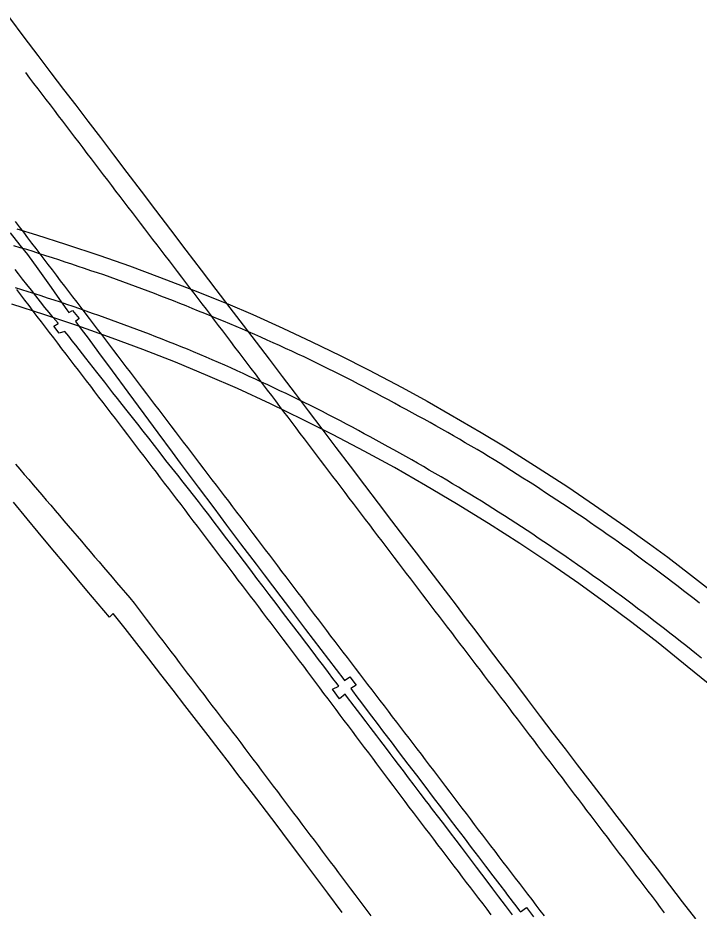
# Model space of a CAD drawing. Extents: x 1948091 to 1975253, y 787267 to 823306.
# Drawn here: x 1969941.7 to 1970193.4, y 797379.7 to 797709.8 of the extents above; entities that cross this region are included whole.
import ezdxf

# ---------------------------------------------------------------- set-up
doc = ezdxf.new("R2010")
doc.units = 0
for name, color, linetype in [('RD_EX_Bridge', 7, 'Continuous'), ('RD_EX_Pavement_Markings', 7, 'Continuous'), ('RD_EX_Road', 7, 'Continuous')]:
    doc.layers.add(name, color=color, linetype=linetype)

msp = doc.modelspace()

# ---------------------------------------------------------------- linework, layer by layer
at = {"layer": 'RD_EX_Bridge'}
for points in [[(1969941.26, 797631.88), (1969948.56, 797629.63), (1969959.28, 797626.23), (1969971.99, 797622.02), (1969982.94, 797618.19), (1969994.06, 797614.05), (1970006.58, 797609.2), (1970019.19, 797604.12), (1970028.43, 797600.18), (1970039.63, 797595.15), (1970050.26, 797590.15), (1970060.76, 797585), (1970071.25, 797579.7), (1970083.66, 797573.22), (1970092.85, 797568.15), (1970101.44, 797563.28), (1970112.85, 797556.63), (1970121.74, 797551.25), (1970133.9, 797543.6), (1970144.84, 797536.5), (1970154.78, 797529.81), (1970165.95, 797522.05), (1970175.09, 797515.5), (1970181.76, 797510.5), (1970190.53, 797503.81), (1970198.31, 797497.69)], [(1970199.29, 797461.73), (1970189.01, 797470.17), (1970178.24, 797478.9), (1970168.49, 797486.44), (1970158.92, 797493.5), (1970148.89, 797500.8), (1970138.59, 797507.95), (1970127.16, 797515.57), (1970115.54, 797523.02), (1970103.77, 797530.26), (1970092.32, 797537.02), (1970080.81, 797543.61), (1970069.59, 797549.76), (1970058.21, 797555.75), (1970047.14, 797561.3), (1970035.04, 797567.2), (1970022.76, 797572.85), (1970011.83, 797577.57), (1969999.86, 797582.56), (1969987.8, 797587.33), (1969976.57, 797591.45), (1969963.88, 797595.96), (1969951.62, 797600.08), (1969939.44, 797604.01)]]:
    msp.add_lwpolyline(points, dxfattribs=at)
at = {"layer": 'RD_EX_Pavement_Markings'}
for points in [[(1969944.46, 797689.57), (1969945.98, 797687.58), (1969947.49, 797685.59), (1969949.01, 797683.6), (1969950.52, 797681.61), (1969952.04, 797679.63), (1969953.55, 797677.64), (1969955.07, 797675.65), (1969956.58, 797673.66), (1969958.1, 797671.67), (1969959.61, 797669.68), (1969961.12, 797667.7), (1969962.64, 797665.71), (1969964.15, 797663.72), (1969965.67, 797661.73), (1969967.18, 797659.74), (1969968.7, 797657.76), (1969970.21, 797655.77), (1969971.73, 797653.78), (1969973.24, 797651.79), (1969974.76, 797649.8), (1969976.27, 797647.82), (1969977.79, 797645.83), (1969979.3, 797643.84), (1969980.82, 797641.85), (1969982.34, 797639.87), (1969983.86, 797637.88), (1969985.37, 797635.9), (1969986.89, 797633.91), (1969988.41, 797631.92), (1969989.93, 797629.94), (1969991.45, 797627.95), (1969992.97, 797625.97), (1969994.49, 797623.98), (1969996.01, 797622), (1969997.52, 797620.01), (1969999.04, 797618.03), (1970000.56, 797616.04), (1970002.08, 797614.06), (1970003.6, 797612.07), (1970005.12, 797610.09), (1970006.64, 797608.1), (1970008.16, 797606.11), (1970009.67, 797604.13), (1970011.19, 797602.14), (1970012.71, 797600.16), (1970014.22, 797598.16), (1970015.72, 797596.17), (1970017.23, 797594.17), (1970018.74, 797592.18), (1970020.25, 797590.19), (1970021.75, 797588.19), (1970023.26, 797586.2), (1970024.77, 797584.21), (1970026.28, 797582.21), (1970027.79, 797580.22), (1970029.29, 797578.22), (1970030.8, 797576.23), (1970032.31, 797574.24), (1970033.82, 797572.24), (1970035.33, 797570.25), (1970036.83, 797568.26), (1970038.34, 797566.26), (1970039.85, 797564.27), (1970041.36, 797562.27), (1970042.87, 797560.28), (1970044.37, 797558.29), (1970045.88, 797556.29), (1970047.39, 797554.3), (1970048.9, 797552.31), (1970050.41, 797550.31), (1970051.91, 797548.32), (1970053.42, 797546.32), (1970054.93, 797544.33), (1970056.44, 797542.34), (1970057.95, 797540.35), (1970059.47, 797538.36), (1970060.98, 797536.37), (1970062.49, 797534.38), (1970064, 797532.39), (1970065.51, 797530.39), (1970067.03, 797528.4), (1970068.54, 797526.41), (1970070.05, 797524.42), (1970071.56, 797522.43), (1970073.07, 797520.44), (1970074.58, 797518.45), (1970076.1, 797516.46), (1970077.61, 797514.47), (1970079.12, 797512.48), (1970080.63, 797510.48), (1970082.14, 797508.49), (1970083.65, 797506.5), (1970085.17, 797504.51), (1970086.68, 797502.52), (1970088.2, 797500.54), (1970089.72, 797498.55), (1970091.23, 797496.56), (1970092.75, 797494.57), (1970094.26, 797492.59), (1970095.78, 797490.6), (1970097.3, 797488.61), (1970098.81, 797486.62), (1970100.33, 797484.64), (1970101.85, 797482.65), (1970103.36, 797480.66), (1970104.88, 797478.67), (1970106.4, 797476.69), (1970107.91, 797474.7), (1970109.43, 797472.71), (1970110.94, 797470.72), (1970112.46, 797468.74), (1970113.98, 797466.75), (1970115.49, 797464.76), (1970117.01, 797462.77), (1970118.53, 797460.79), (1970120.04, 797458.8), (1970121.55, 797456.81), (1970123.07, 797454.82), (1970124.58, 797452.83), (1970126.09, 797450.83), (1970127.61, 797448.84), (1970129.12, 797446.85), (1970130.63, 797444.86), (1970132.14, 797442.87), (1970133.66, 797440.88), (1970135.17, 797438.89), (1970136.68, 797436.9), (1970138.2, 797434.91), (1970139.71, 797432.92), (1970141.22, 797430.93), (1970142.73, 797428.94), (1970144.24, 797426.95), (1970145.75, 797424.96), (1970147.26, 797422.96), (1970148.77, 797420.97), (1970150.29, 797418.98), (1970151.8, 797416.99), (1970153.31, 797415), (1970154.82, 797413.01), (1970156.33, 797411.01), (1970157.84, 797409.02), (1970159.35, 797407.03), (1970160.86, 797405.04), (1970162.37, 797403.05), (1970163.88, 797401.06), (1970165.4, 797399.06), (1970166.91, 797397.07), (1970168.42, 797395.08), (1970169.93, 797393.09), (1970171.44, 797391.1), (1970172.95, 797389.11), (1970174.46, 797387.11), (1970175.97, 797385.12), (1970177.48, 797383.13), (1970178.99, 797381.14), (1970180.5, 797379.15)], [(1969940.67, 797634.55), (1969942.18, 797632.57), (1969943.7, 797630.58), (1969945.22, 797628.59), (1969946.73, 797626.6), (1969948.25, 797624.62), (1969949.76, 797622.63), (1969951.28, 797620.64), (1969952.8, 797618.65), (1969954.31, 797616.67), (1969955.83, 797614.68), (1969957.35, 797612.69), (1969958.86, 797610.71), (1969960.38, 797608.72), (1969961.89, 797606.73), (1969963.41, 797604.75), (1969964.93, 797602.76), (1969966.44, 797600.77), (1969967.96, 797598.78), (1969969.47, 797596.8), (1969970.99, 797594.81), (1969972.51, 797592.82), (1969974.02, 797590.84), (1969975.54, 797588.85), (1969977.05, 797586.86), (1969978.57, 797584.87), (1969980.08, 797582.88), (1969981.59, 797580.89), (1969983.11, 797578.9), (1969984.62, 797576.91), (1969986.13, 797574.92), (1969987.65, 797572.93), (1969989.16, 797570.94), (1969990.68, 797568.96), (1969992.19, 797566.97), (1969993.7, 797564.98), (1969995.22, 797562.99), (1969996.73, 797561), (1969998.24, 797559.01), (1969999.76, 797557.02), (1970001.27, 797555.03), (1970002.79, 797553.04), (1970004.3, 797551.05), (1970005.81, 797549.06), (1970007.33, 797547.08), (1970008.84, 797545.09), (1970010.36, 797543.1), (1970011.88, 797541.11), (1970013.39, 797539.12), (1970014.91, 797537.13), (1970016.42, 797535.15), (1970017.94, 797533.16), (1970019.45, 797531.17), (1970020.97, 797529.18), (1970022.48, 797527.19), (1970024, 797525.21), (1970025.51, 797523.22), (1970027.03, 797521.23), (1970028.54, 797519.24), (1970030.06, 797517.25), (1970031.57, 797515.26), (1970033.08, 797513.27), (1970034.59, 797511.28), (1970036.1, 797509.28), (1970037.61, 797507.29), (1970039.12, 797505.3), (1970040.63, 797503.31), (1970042.14, 797501.31), (1970043.65, 797499.32), (1970045.16, 797497.33), (1970046.67, 797495.34), (1970048.18, 797493.35), (1970049.69, 797491.35), (1970051.2, 797489.36), (1970052.71, 797487.37), (1970054.22, 797485.38), (1970055.73, 797483.38), (1970057.24, 797481.39), (1970058.75, 797479.4), (1970060.27, 797477.42), (1970061.79, 797475.43), (1970063.31, 797473.44), (1970064.83, 797471.46), (1970066.35, 797469.47), (1970067.86, 797467.49), (1970069.38, 797465.5), (1970070.9, 797463.51), (1970072.42, 797461.53), (1970073.94, 797459.54), (1970075.46, 797457.55), (1970076.97, 797455.57), (1970078.49, 797453.58), (1970080.01, 797451.6), (1970081.53, 797449.61), (1970083.05, 797447.62), (1970084.57, 797445.64), (1970086.09, 797443.65), (1970087.6, 797441.67), (1970089.12, 797439.68), (1970090.64, 797437.69), (1970092.16, 797435.71), (1970093.67, 797433.71), (1970095.18, 797431.72), (1970096.69, 797429.73), (1970098.2, 797427.74), (1970099.71, 797425.75), (1970101.22, 797423.75), (1970102.73, 797421.76), (1970104.24, 797419.77), (1970105.75, 797417.78), (1970107.26, 797415.79), (1970108.77, 797413.79), (1970110.28, 797411.8), (1970111.79, 797409.81), (1970113.3, 797407.82), (1970114.82, 797405.83), (1970116.33, 797403.83), (1970117.84, 797401.85), (1970119.36, 797399.86), (1970120.88, 797397.88), (1970122.41, 797395.89), (1970123.93, 797393.91), (1970125.45, 797391.93), (1970126.97, 797389.94), (1970128.49, 797387.96), (1970130.01, 797385.98), (1970131.53, 797383.99), (1970133.06, 797382.01), (1970134.58, 797380.03), (1970136.1, 797378.04)], [(1970193.5, 797493.56), (1970191.53, 797495.09), (1970189.55, 797496.62), (1970187.58, 797498.15), (1970185.6, 797499.68), (1970183.62, 797501.21), (1970181.63, 797502.72), (1970179.63, 797504.22), (1970177.63, 797505.71), (1970175.62, 797507.21), (1970173.62, 797508.7), (1970171.62, 797510.2), (1970169.62, 797511.69), (1970167.61, 797513.19), (1970165.58, 797514.64), (1970163.53, 797516.07), (1970161.48, 797517.51), (1970159.43, 797518.94), (1970157.39, 797520.37), (1970155.34, 797521.8), (1970153.29, 797523.23), (1970151.24, 797524.67), (1970149.19, 797526.09), (1970147.1, 797527.47), (1970145.01, 797528.84), (1970142.93, 797530.22), (1970140.84, 797531.6), (1970138.75, 797532.97), (1970136.67, 797534.35), (1970134.58, 797535.73), (1970132.5, 797537.1), (1970130.39, 797538.45), (1970128.28, 797539.79), (1970126.17, 797541.12), (1970124.05, 797542.45), (1970121.94, 797543.79), (1970119.82, 797545.12), (1970117.71, 797546.45), (1970115.6, 797547.79), (1970113.47, 797549.1), (1970111.31, 797550.35), (1970109.14, 797551.6), (1970106.97, 797552.84), (1970104.81, 797554.09), (1970102.64, 797555.34), (1970100.48, 797556.59), (1970098.31, 797557.84), (1970096.14, 797559.08), (1970093.95, 797560.29), (1970091.76, 797561.48), (1970089.56, 797562.68), (1970087.37, 797563.88), (1970085.18, 797565.08), (1970082.98, 797566.27), (1970080.78, 797567.45), (1970078.57, 797568.63), (1970076.36, 797569.8), (1970074.16, 797570.97), (1970071.95, 797572.14), (1970069.74, 797573.31), (1970067.53, 797574.49), (1970065.32, 797575.65), (1970063.09, 797576.77), (1970060.85, 797577.89), (1970058.61, 797579), (1970056.38, 797580.12), (1970054.14, 797581.23), (1970051.9, 797582.35), (1970049.67, 797583.47), (1970047.41, 797584.55), (1970045.14, 797585.59), (1970042.87, 797586.63), (1970040.6, 797587.67), (1970038.32, 797588.71), (1970036.05, 797589.75), (1970033.77, 797590.77), (1970031.48, 797591.78), (1970029.19, 797592.78), (1970026.9, 797593.79), (1970024.61, 797594.79), (1970022.31, 797595.76), (1970020, 797596.73), (1970017.7, 797597.69), (1970015.39, 797598.65), (1970013.08, 797599.62), (1970010.77, 797600.56), (1970008.45, 797601.49), (1970006.13, 797602.42), (1970003.81, 797603.35), (1970001.49, 797604.29), (1969999.16, 797605.2), (1969996.83, 797606.11), (1969994.5, 797607.01), (1969992.17, 797607.91), (1969989.84, 797608.82), (1969987.5, 797609.7), (1969985.16, 797610.57), (1969982.82, 797611.44), (1969980.48, 797612.32), (1969978.13, 797613.19), (1969975.77, 797614.01), (1969973.4, 797614.81), (1969971.03, 797615.61), (1969968.67, 797616.4), (1969966.3, 797617.2), (1969963.92, 797617.99), (1969961.55, 797618.77), (1969959.18, 797619.56), (1969956.81, 797620.35), (1969954.43, 797621.13), (1969952.05, 797621.89), (1969949.67, 797622.66), (1969947.3, 797623.43), (1969944.92, 797624.2), (1969942.52, 797624.9), (1969940.12, 797625.61)], [(1970194.31, 797473.16), (1970192.37, 797474.73), (1970190.41, 797476.29), (1970188.46, 797477.84), (1970186.5, 797479.4), (1970184.54, 797480.95), (1970182.59, 797482.51), (1970180.61, 797484.04), (1970178.62, 797485.56), (1970176.63, 797487.07), (1970174.65, 797488.59), (1970172.66, 797490.1), (1970170.67, 797491.62), (1970168.68, 797493.13), (1970166.67, 797494.62), (1970164.66, 797496.09), (1970162.64, 797497.56), (1970160.62, 797499.04), (1970158.6, 797500.51), (1970156.57, 797501.98), (1970154.53, 797503.42), (1970152.49, 797504.86), (1970150.45, 797506.31), (1970148.41, 797507.75), (1970146.37, 797509.19), (1970144.3, 797510.6), (1970142.24, 797512), (1970140.17, 797513.4), (1970138.1, 797514.8), (1970136.03, 797516.21), (1970133.96, 797517.61), (1970131.88, 797518.99), (1970129.79, 797520.37), (1970127.71, 797521.75), (1970125.62, 797523.13), (1970123.54, 797524.5), (1970121.43, 797525.84), (1970119.31, 797527.17), (1970117.2, 797528.5), (1970115.08, 797529.84), (1970112.97, 797531.17), (1970110.84, 797532.48), (1970108.71, 797533.78), (1970106.57, 797535.08), (1970104.44, 797536.38), (1970102.3, 797537.68), (1970100.17, 797538.98), (1970098.01, 797540.24), (1970095.84, 797541.49), (1970093.68, 797542.74), (1970091.52, 797544), (1970089.35, 797545.25), (1970087.19, 797546.5), (1970085.01, 797547.72), (1970082.82, 797548.93), (1970080.63, 797550.14), (1970078.45, 797551.35), (1970076.26, 797552.56), (1970074.07, 797553.77), (1970071.87, 797554.96), (1970069.67, 797556.14), (1970067.47, 797557.33), (1970065.28, 797558.52), (1970063.08, 797559.71), (1970060.88, 797560.9), (1970058.66, 797562.05), (1970056.43, 797563.18), (1970054.2, 797564.31), (1970051.97, 797565.44), (1970049.74, 797566.57), (1970047.51, 797567.7), (1970045.28, 797568.83), (1970043.04, 797569.94), (1970040.78, 797571), (1970038.51, 797572.06), (1970036.25, 797573.11), (1970033.98, 797574.17), (1970031.72, 797575.23), (1970029.45, 797576.28), (1970027.18, 797577.34), (1970024.92, 797578.39), (1970022.65, 797579.45), (1970020.38, 797580.49), (1970018.09, 797581.49), (1970015.8, 797582.48), (1970013.5, 797583.47), (1970011.21, 797584.47), (1970008.92, 797585.46), (1970006.61, 797586.42), (1970004.29, 797587.35), (1970001.97, 797588.29), (1969999.65, 797589.22), (1969997.33, 797590.16), (1969995.02, 797591.1), (1969992.68, 797592), (1969990.35, 797592.88), (1969988.01, 797593.77), (1969985.67, 797594.66), (1969983.34, 797595.54), (1969981, 797596.43), (1969978.65, 797597.29), (1969976.3, 797598.12), (1969973.94, 797598.96), (1969971.58, 797599.8), (1969969.23, 797600.63), (1969966.87, 797601.47), (1969964.52, 797602.31), (1969962.16, 797603.14), (1969959.79, 797603.93), (1969957.41, 797604.71), (1969955.04, 797605.49), (1969952.67, 797606.27), (1969950.29, 797607.05), (1969947.91, 797607.82), (1969945.53, 797608.56), (1969943.14, 797609.31), (1969940.76, 797610.06)], [(1969941.15, 797609.43), (1969942.67, 797607.44), (1969944.18, 797605.45), (1969945.69, 797603.47), (1969947.21, 797601.48), (1969948.72, 797599.49), (1969950.24, 797597.5), (1969951.76, 797595.52), (1969953.28, 797593.53), (1969954.8, 797591.55), (1969956.32, 797589.56), (1969957.83, 797587.58), (1969959.35, 797585.59), (1969960.87, 797583.61), (1969962.39, 797581.62), (1969963.91, 797579.63), (1969965.43, 797577.65), (1969966.94, 797575.66), (1969968.46, 797573.67), (1969969.98, 797571.69), (1969971.49, 797569.7), (1969973.01, 797567.72), (1969974.53, 797565.73), (1969976.05, 797563.74), (1969977.56, 797561.76), (1969979.08, 797559.77), (1969980.6, 797557.78), (1969982.12, 797555.8), (1969983.63, 797553.81), (1969985.15, 797551.82), (1969986.67, 797549.84), (1969988.19, 797547.85), (1969989.7, 797545.86), (1969991.22, 797543.88), (1969992.74, 797541.89), (1969994.25, 797539.9), (1969995.77, 797537.92), (1969997.29, 797535.93), (1969998.81, 797533.94), (1970000.32, 797531.96), (1970001.84, 797529.97), (1970003.35, 797527.98), (1970004.86, 797525.98), (1970006.37, 797523.99), (1970007.88, 797522), (1970009.39, 797520.01), (1970010.9, 797518.02), (1970012.41, 797516.03), (1970013.93, 797514.04), (1970015.44, 797512.04), (1970016.95, 797510.05), (1970018.46, 797508.06), (1970019.97, 797506.07), (1970021.48, 797504.08), (1970022.99, 797502.09), (1970024.5, 797500.1), (1970026.01, 797498.1), (1970027.53, 797496.11), (1970029.04, 797494.12), (1970030.55, 797492.13), (1970032.06, 797490.14), (1970033.57, 797488.15), (1970035.08, 797486.15), (1970036.59, 797484.16), (1970038.1, 797482.17), (1970039.61, 797480.18), (1970041.13, 797478.19), (1970042.64, 797476.2), (1970044.15, 797474.2), (1970045.65, 797472.2), (1970047.15, 797470.21), (1970048.65, 797468.21), (1970050.15, 797466.21), (1970051.65, 797464.21), (1970053.15, 797462.21), (1970054.65, 797460.21), (1970056.15, 797458.21), (1970057.65, 797456.21), (1970059.15, 797454.21), (1970060.65, 797452.21), (1970062.15, 797450.21), (1970063.65, 797448.21), (1970065.15, 797446.21), (1970066.65, 797444.21), (1970068.15, 797442.21), (1970069.66, 797440.21), (1970071.16, 797438.21), (1970072.66, 797436.21), (1970074.16, 797434.21), (1970075.66, 797432.21), (1970077.16, 797430.21), (1970078.66, 797428.21), (1970080.16, 797426.22), (1970081.66, 797424.22), (1970083.16, 797422.22), (1970084.66, 797420.22), (1970086.16, 797418.22), (1970087.67, 797416.22), (1970089.18, 797414.23), (1970090.7, 797412.24), (1970092.21, 797410.26), (1970093.73, 797408.27), (1970095.24, 797406.28), (1970096.75, 797404.29), (1970098.27, 797402.3), (1970099.78, 797400.31), (1970101.3, 797398.32), (1970102.81, 797396.33), (1970104.33, 797394.34), (1970105.84, 797392.35), (1970107.36, 797390.36), (1970108.87, 797388.37), (1970110.38, 797386.39), (1970111.9, 797384.4), (1970113.41, 797382.41), (1970114.93, 797380.42), (1970116.44, 797378.43)], [(1969940.79, 797544.91), (1969942.42, 797543.01), (1969944.04, 797541.11), (1969945.67, 797539.21), (1969947.29, 797537.31), (1969948.91, 797535.41), (1969950.54, 797533.51), (1969952.16, 797531.61), (1969953.79, 797529.71), (1969955.41, 797527.81), (1969957.04, 797525.91), (1969958.66, 797524.01), (1969960.29, 797522.11), (1969961.91, 797520.21), (1969963.54, 797518.31), (1969965.16, 797516.41), (1969966.79, 797514.51), (1969968.41, 797512.61), (1969970.04, 797510.71), (1969971.66, 797508.81), (1969973.28, 797506.9), (1969974.91, 797505), (1969976.53, 797503.1), (1969978.15, 797501.2), (1969979.77, 797499.3), (1969981.4, 797497.4), (1969983.02, 797495.49), (1969984.58, 797493.54), (1969986.1, 797491.56), (1969987.61, 797489.57), (1969989.13, 797487.58), (1969990.64, 797485.59), (1969992.16, 797483.6), (1969993.67, 797481.61), (1969995.19, 797479.62), (1969996.7, 797477.64), (1969998.22, 797475.65), (1969999.73, 797473.66), (1970001.25, 797471.67), (1970002.76, 797469.68), (1970004.28, 797467.69), (1970005.79, 797465.7), (1970007.31, 797463.71), (1970008.82, 797461.73), (1970010.33, 797459.74), (1970011.85, 797457.75), (1970013.36, 797455.76), (1970014.88, 797453.77), (1970016.39, 797451.78), (1970017.92, 797449.8), (1970019.46, 797447.83), (1970020.99, 797445.86), (1970022.52, 797443.88), (1970024.02, 797441.88), (1970025.53, 797439.88), (1970027.03, 797437.89), (1970028.53, 797435.89), (1970030.04, 797433.89), (1970031.54, 797431.89), (1970033.05, 797429.9), (1970034.55, 797427.9), (1970036.05, 797425.9), (1970037.56, 797423.91), (1970039.06, 797421.91), (1970040.57, 797419.91), (1970042.07, 797417.92), (1970043.57, 797415.92), (1970045.08, 797413.92), (1970046.58, 797411.93), (1970048.09, 797409.93), (1970049.59, 797407.93), (1970051.1, 797405.94), (1970052.6, 797403.94), (1970054.1, 797401.94), (1970055.61, 797399.94), (1970057.11, 797397.95), (1970058.61, 797395.95), (1970060.11, 797393.95), (1970061.61, 797391.95), (1970063.11, 797389.95), (1970064.61, 797387.95), (1970066.12, 797385.95), (1970067.62, 797383.95), (1970069.12, 797381.95), (1970070.62, 797379.95), (1970072.12, 797377.95)]]:
    msp.add_lwpolyline(points, dxfattribs=at)
at = {"layer": 'RD_EX_Road'}
for points in [[(1969938.52, 797709.81), (1969943.89, 797702.71), (1969949, 797695.96), (1969953.89, 797689.5), (1969958.58, 797683.35), (1969963.05, 797677.5), (1969967.51, 797671.67), (1969972.15, 797665.58), (1969976.98, 797659.24), (1969981.99, 797652.65), (1969987.18, 797645.81), (1969992.54, 797638.76), (1969998.07, 797631.48), (1970003.77, 797623.98), (1970009.43, 797616.54), (1970014.85, 797609.43), (1970020.02, 797602.67), (1970024.95, 797596.23), (1970029.75, 797589.96), (1970034.54, 797583.66), (1970039.34, 797577.34), (1970044.13, 797571), (1970048.99, 797564.55), (1970053.99, 797557.93), (1970059.15, 797551.12), (1970064.44, 797544.14), (1970069.73, 797537.19), (1970074.84, 797530.47), (1970079.77, 797523.98), (1970084.54, 797517.73), (1970088.81, 797512.13), (1970092.26, 797507.6), (1970096.74, 797501.77), (1970100.72, 797496.55), (1970103.57, 797492.8), (1970106.98, 797488.29), (1970110.86, 797483.15), (1970115.11, 797477.52), (1970119.74, 797471.41), (1970124.75, 797464.82), (1970129.83, 797458.12), (1970134.71, 797451.69), (1970139.39, 797445.55), (1970143.86, 797439.68), (1970148.33, 797433.82), (1970153, 797427.72), (1970157.87, 797421.36), (1970162.95, 797414.76), (1970168.05, 797408.13), (1970173.01, 797401.67), (1970177.82, 797395.4), (1970182.49, 797389.3), (1970187.16, 797383.2), (1970191.98, 797376.89)], [(1969938.78, 797630.34), (1969942.36, 797625.88), (1969945.2, 797622.32), (1969949.06, 797617.07), (1969953.96, 797610.15), (1969956.17, 797607.03), (1969959.8, 797601.97), (1969960.45, 797600.99), (1969961.89, 797601.63), (1969964.3, 797598.71), (1969962.96, 797597.61), (1969963.1, 797597.44), (1969963.71, 797596.62), (1969965.1, 797594.75), (1969967.59, 797591.41), (1969971.48, 797586.14), (1969976.49, 797579.36), (1969982.34, 797571.46), (1969988.24, 797563.5), (1969993.36, 797556.52), (1969998.64, 797549.33), (1970001.68, 797545.23), (1970005, 797540.79), (1970008.31, 797536.37), (1970014.04, 797528.71), (1970018.81, 797522.33), (1970023.96, 797515.49), (1970029.69, 797507.93), (1970032.68, 797503.99), (1970035.74, 797499.96), (1970038.88, 797495.83), (1970042.01, 797491.71), (1970047.98, 797483.84), (1970053.63, 797476.4), (1970059.3, 797469.01), (1970062.16, 797465.3), (1970062.4, 797464.99), (1970064.35, 797466.26), (1970066.69, 797463.3), (1970064.65, 797462.01), (1970065.33, 797461.12), (1970066.93, 797458.98), (1970068.63, 797456.71), (1970070.42, 797454.32), (1970072.31, 797451.81), (1970074.41, 797449.03), (1970076.82, 797445.85), (1970079.54, 797442.27), (1970082.57, 797438.28), (1970085.75, 797434.11), (1970088.9, 797429.97), (1970092.02, 797425.86), (1970095.12, 797421.79), (1970098.15, 797417.8), (1970101.06, 797413.97), (1970103.85, 797410.3), (1970106.53, 797406.77), (1970109.17, 797403.31), (1970111.82, 797399.82), (1970114.5, 797396.3), (1970117.2, 797392.74), (1970119.71, 797389.45), (1970121.79, 797386.71), (1970122.22, 797386.15), (1970123.46, 797384.53), (1970124.71, 797382.89), (1970125.63, 797381.69), (1970126.32, 797380.79), (1970126.78, 797380.2), (1970127, 797379.91), (1970127.35, 797379.45), (1970129.65, 797381.05), (1970132.21, 797377.62)], [(1970060.23, 797462.89), (1970059.61, 797463.69), (1970058.07, 797465.76), (1970056.43, 797467.95), (1970054.67, 797470.28), (1970052.8, 797472.75), (1970050.73, 797475.46), (1970048.38, 797478.56), (1970045.74, 797482.03), (1970042.82, 797485.88), (1970039.85, 797489.78), (1970037.11, 797493.39), (1970034.57, 797496.72), (1970032.26, 797499.76), (1970030.02, 797502.69), (1970027.74, 797505.69), (1970025.42, 797508.76), (1970023.04, 797511.88), (1970020.69, 797514.98), (1970018.43, 797517.95), (1970016.26, 797520.8), (1970014.19, 797523.52), (1970012.19, 797526.13), (1970010.25, 797528.65), (1970008.37, 797531.07), (1970006.55, 797533.4), (1970004.71, 797535.75), (1970002.77, 797538.22), (1970000.73, 797540.82), (1969998.59, 797543.54), (1969996.4, 797546.31), (1969994.25, 797549.06), (1969992.13, 797551.77), (1969990.03, 797554.45), (1969987.98, 797557.08), (1969985.96, 797559.66), (1969983.99, 797562.17), (1969982.07, 797564.62), (1969980.21, 797566.97), (1969978.46, 797569.2), (1969976.81, 797571.3), (1969975.26, 797573.28), (1969973.77, 797575.17), (1969972.31, 797577.03), (1969970.88, 797578.86), (1969969.47, 797580.65), (1969968.09, 797582.4), (1969966.77, 797584.09), (1969965.5, 797585.72), (1969964.28, 797587.28), (1969963.06, 797588.84), (1969961.79, 797590.46), (1969960.46, 797592.14), (1969959.08, 797593.89), (1969959.01, 797593.97), (1969956.91, 797593.3), (1969954.96, 797595.86), (1969956.56, 797596.93), (1969956.53, 797596.96), (1969954.68, 797599.12), (1969953.22, 797600.9), (1969951.67, 797602.83), (1969950.02, 797604.91), (1969948.33, 797607.06), (1969946.66, 797609.17), (1969945.03, 797611.25), (1969943.41, 797613.3), (1969941.92, 797615.21), (1969940.64, 797616.86)], [(1970061.52, 797379.23), (1970056.15, 797386.44), (1970051.05, 797393.26), (1970046.23, 797399.69), (1970041.69, 797405.74), (1970037.44, 797411.36), (1970033.52, 797416.54), (1970029.91, 797421.26), (1970026.62, 797425.54), (1970023.35, 797429.77), (1970019.81, 797434.36), (1970016.01, 797439.31), (1970011.93, 797444.61), (1970007.69, 797450.13), (1970003.37, 797455.73), (1969998.99, 797461.42), (1969994.55, 797467.2), (1969990.08, 797472.97), (1969985.66, 797478.65), (1969981.27, 797484.24), (1969976.93, 797489.74), (1969975.48, 797488.31), (1969967.14, 797498.27), (1969959.99, 797506.83), (1969954.01, 797513.99), (1969949.22, 797519.74), (1969945.09, 797524.71), (1969940.01, 797530.8)], [(1970124.43, 797378.43), (1970121.83, 797381.85), (1970119.4, 797385.05), (1970117.14, 797388.03), (1970115.06, 797390.78), (1970113.08, 797393.4), (1970111.15, 797395.96), (1970109.27, 797398.45), (1970107.43, 797400.88), (1970105.56, 797403.34), (1970103.6, 797405.92), (1970101.54, 797408.63), (1970099.37, 797411.47), (1970097.15, 797414.39), (1970094.91, 797417.33), (1970093.33, 797419.4), (1970092.64, 797420.31), (1970090.35, 797423.32), (1970088.13, 797426.25), (1970086.05, 797428.99), (1970084.11, 797431.53), (1970082.33, 797433.89), (1970080.68, 797436.06), (1970079.18, 797438.04), (1970077.82, 797439.84), (1970076.6, 797441.45), (1970075.44, 797442.98), (1970074.26, 797444.54), (1970073.05, 797446.13), (1970071.81, 797447.76), (1970070.33, 797449.71), (1970068.38, 797452.26), (1970065.97, 797455.42), (1970063.09, 797459.18), (1970062.54, 797459.89), (1970060.48, 797458.19), (1970057.93, 797461.73), (1970060.23, 797462.89)]]:
    msp.add_lwpolyline(points, dxfattribs=at)

doc.saveas('drawing.dxf')
